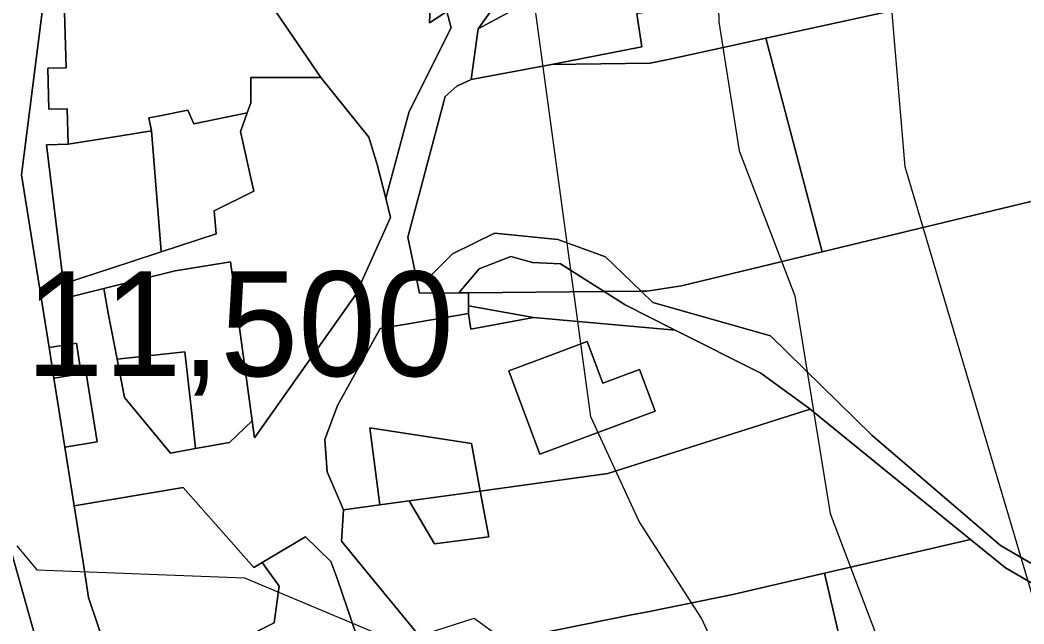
# Model space of a CAD drawing. Extents: x -510989 to -501240, y -1184665 to -1176098.
# Drawn here: x -509476.7 to -509352, y -1179344.7 to -1179269.8 of the extents above; entities that cross this region are included whole.
import ezdxf

# ---------------------------------------------------------------- set-up
doc = ezdxf.new("R2010")
doc.units = 0
for name, color, linetype in [('ostatni_plocha_x_jina_plocha', 7, 'Continuous'), ('ostatni_plocha_x_ostatni_komunikace', 7, 'Continuous'), ('ostatni_plocha_x_silnice', 7, 'Continuous'), ('trasovani_toku', 7, 'Continuous'), ('vodni_plocha_x_vodni_tok_v_koryte_umelem', 7, 'Continuous'), ('vrstevnice_01', 7, 'Continuous'), ('vrstevnice_02', 7, 'Continuous'), ('zahrada', 7, 'Continuous'), ('zastavena_plocha_a_nadvori', 7, 'Continuous')]:
    doc.layers.add(name, color=color, linetype=linetype)

msp = doc.modelspace()

# ---------------------------------------------------------------- linework, layer by layer
at = {"layer": 'ostatni_plocha_x_jina_plocha'}
for points in [[(-509464.16, -1179284.13), (-509460.38, -1179283.53), (-509459.24, -1179297.47), (-509459.15, -1179298.54), (-509463.18, -1179299.86), (-509471.31, -1179302.52), (-509473.42, -1179285.24), (-509470.73, -1179285.16)], [(-509417.8, -1179296.22), (-509409.91, -1179297.01), (-509404.02, -1179299.15), (-509399.56, -1179303.43), (-509404.18, -1179303.47), (-509409.6, -1179300.04), (-509413.08, -1179299.86), (-509415.76, -1179299.1), (-509419.7, -1179300.66), (-509422.21, -1179303.64), (-509427.09, -1179303.68), (-509427.64, -1179301.04), (-509425.77, -1179301.55), (-509422.99, -1179298.77)], [(-509413.08, -1179299.86), (-509409.6, -1179300.04), (-509404.18, -1179303.47), (-509421.02, -1179303.63), (-509422.21, -1179303.64), (-509419.7, -1179300.66), (-509415.76, -1179299.1)], [(-509421.02, -1179305.22), (-509412.92, -1179306.7), (-509420.7, -1179308.11), (-509421.02, -1179306.17)], [(-509441.23, -1179333.91), (-509438.12, -1179336.98), (-509437.37, -1179338.94), (-509437.27, -1179339.19), (-509433.08, -1179351.44), (-509432.31, -1179353.68), (-509431.68, -1179355.54), (-509441.32, -1179357.54), (-509445.09, -1179351.54), (-509460.17, -1179357.72), (-509461.83, -1179358.4), (-509464.4, -1179352.7), (-509462.51, -1179351.99), (-509457.59, -1179350.14), (-509457.34, -1179350.75), (-509445.13, -1179344.58), (-509444.52, -1179340.01), (-509446.64, -1179337.09)]]:
    msp.add_lwpolyline(points, close=True, dxfattribs=at)
at = {"layer": 'ostatni_plocha_x_ostatni_komunikace'}
for points in [[(-509411.18, -1179258.75), (-509419.79, -1179270.86), (-509420.67, -1179277.15), (-509422.44, -1179277.98), (-509423.92, -1179279.26), (-509428.54, -1179296.73), (-509427.64, -1179301.04), (-509427.09, -1179303.68), (-509422.21, -1179303.64), (-509421.02, -1179303.63), (-509421.02, -1179305.22), (-509421.02, -1179306.17), (-509428.75, -1179307.49), (-509431.99, -1179308.05), (-509437.26, -1179317.61), (-509438.83, -1179321.83), (-509438.57, -1179325.85), (-509436.55, -1179330.55), (-509436.76, -1179334.42), (-509425.22, -1179348.51)], [(-509433.08, -1179351.44), (-509437.27, -1179339.19), (-509437.37, -1179338.94), (-509438.12, -1179336.98), (-509441.23, -1179333.91), (-509446.64, -1179337.09), (-509447.67, -1179337.7), (-509456.44, -1179327.77), (-509469.98, -1179330.04), (-509471.13, -1179322.77), (-509467.12, -1179322.13), (-509468.48, -1179313.59), (-509469.09, -1179313.69), (-509469.7, -1179309.88), (-509473.09, -1179310.42), (-509476.5, -1179288.97), (-509473.77, -1179267.46)], [(-509471.2, -1179267.38), (-509470.96, -1179275.69), (-509473.25, -1179275.76), (-509473.11, -1179280.83), (-509470.85, -1179280.77), (-509470.73, -1179285.16), (-509473.42, -1179285.24), (-509471.31, -1179302.52), (-509471.1, -1179304.28), (-509466.3, -1179303.1), (-509465.73, -1179306.13), (-509464.64, -1179311.87), (-509463.74, -1179316.63), (-509458, -1179323.52), (-509454.89, -1179322.95), (-509450.69, -1179322.18), (-509447.86, -1179319.52), (-509447.57, -1179321.6), (-509435.01, -1179303.81), (-509430.68, -1179294.27), (-509431.29, -1179291.86), (-509428.36, -1179281.12), (-509423.18, -1179270.75), (-509423.69, -1179268.71)]]:
    msp.add_lwpolyline(points, dxfattribs=at)
for points in [[(-509421.02, -1179303.63), (-509404.18, -1179303.47), (-509401.56, -1179305.12), (-509395.33, -1179308.26), (-509412.92, -1179306.7), (-509421.02, -1179305.22)], [(-509404.18, -1179303.47), (-509399.56, -1179303.43), (-509398.12, -1179304.81), (-509383.51, -1179308.94), (-509370.93, -1179321.28), (-509354.95, -1179334.98), (-509342.8, -1179342.04), (-509337.05, -1179345.38), (-509331.95, -1179348.35), (-509320.81, -1179354.82), (-509317.29, -1179356.87), (-509241.64, -1179326.46), (-509239.5, -1179329.43), (-509317.63, -1179359.01), (-509320.57, -1179357.31), (-509338.08, -1179347.17), (-509354.32, -1179337.76), (-509358.69, -1179334.22), (-509369.88, -1179325.14), (-509378.6, -1179318.06), (-509378.65, -1179318.01), (-509384.73, -1179313.61), (-509395.33, -1179308.26), (-509401.56, -1179305.12)], [(-509468.48, -1179313.59), (-509467.12, -1179322.13), (-509471.13, -1179322.77), (-509472.49, -1179314.22), (-509469.09, -1179313.69)]]:
    msp.add_lwpolyline(points, close=True, dxfattribs=at)
at = {"layer": 'ostatni_plocha_x_silnice'}
for points in [[(-509329.98, -1179468.83), (-509361.37, -1179470.48), (-509373.99, -1179472.08), (-509386.36, -1179473.64), (-509397.11, -1179474.11), (-509399.89, -1179473.61), (-509403.38, -1179471.44), (-509408.18, -1179467.61), (-509412.66, -1179462.78), (-509416.51, -1179456.29), (-509420.63, -1179445.73), (-509429.98, -1179445.62), (-509428.83, -1179435.22), (-509437.38, -1179424.25), (-509441.38, -1179419.12), (-509449.04, -1179402.89), (-509471.87, -1179354.54), (-509473.41, -1179351.29), (-509477.69, -1179335.99), (-509482.35, -1179296.15), (-509482.92, -1179277.66), (-509479.98, -1179265.52)], [(-509473.77, -1179267.46), (-509476.5, -1179288.97), (-509473.09, -1179310.42), (-509472.49, -1179314.22), (-509471.13, -1179322.77), (-509469.98, -1179330.04), (-509468.87, -1179337.05), (-509468.17, -1179341.43), (-509465.91, -1179348.18)]]:
    msp.add_lwpolyline(points, dxfattribs=at)
at = {"layer": 'vodni_plocha_x_vodni_tok_v_koryte_umelem'}
msp.add_lwpolyline([(-509479.98, -1179265.52), (-509482.92, -1179277.66), (-509482.35, -1179296.15), (-509477.69, -1179335.99), (-509473.41, -1179351.29), (-509471.87, -1179354.54), (-509449.04, -1179402.89), (-509450.72, -1179410.72), (-509453.72, -1179414.85), (-509467.25, -1179430.85), (-509477.9, -1179443.47), (-509481.95, -1179450.97), (-509488.7, -1179463.48), (-509497.03, -1179487.87)], dxfattribs=at)
at = {"layer": 'vrstevnice_01'}
for points in [[(-509307, -1179486), (-509271.81, -1179461), (-509274.69, -1179454), (-509228.41, -1179424), (-509221.5, -1179416), (-509200.19, -1179412), (-509174.81, -1179410), (-509168.69, -1179408), (-509164.19, -1179402), (-509164.19, -1179396), (-509167.09, -1179390), (-509176.31, -1179381), (-509192.09, -1179371), (-509207, -1179367), (-509284.69, -1179369), (-509300.91, -1179376), (-509313.31, -1179379), (-509322.41, -1179378), (-509333.81, -1179372), (-509346.31, -1179357), (-509366.81, -1179288), (-509369, -1179262)], [(-509367.59, -1179478), (-509365, -1179475), (-509364.31, -1179466), (-509361.59, -1179464), (-509342.91, -1179459), (-509330.09, -1179455), (-509323.69, -1179451), (-509318.69, -1179446), (-509317.69, -1179443), (-509318.5, -1179440), (-509320.91, -1179437), (-509332.19, -1179434), (-509346.31, -1179426), (-509352.81, -1179422), (-509367.09, -1179407), (-509376.31, -1179394), (-509380.81, -1179383), (-509386.59, -1179356), (-509392.09, -1179344), (-509399.81, -1179332), (-509405.81, -1179319), (-509413.31, -1179264)]]:
    msp.add_lwpolyline(points, dxfattribs=at)
at = {"layer": 'vrstevnice_02'}
for points in [[(-509390.5, -1179246), (-509389.91, -1179270), (-509387.41, -1179286), (-509380.5, -1179304), (-509376.09, -1179331), (-509359.41, -1179375), (-509352, -1179386), (-509338.81, -1179399), (-509325, -1179407), (-509310.19, -1179409), (-509302.69, -1179408), (-509288.19, -1179403), (-509268.5, -1179394), (-509253.69, -1179392), (-509242.91, -1179394), (-509234.5, -1179399), (-509233.5, -1179402), (-509234.19, -1179408), (-509239.41, -1179414), (-509271.81, -1179435), (-509290.41, -1179450), (-509314.5, -1179464), (-509314.91, -1179469), (-509344.81, -1179489)], [(-509477.09, -1179335), (-509474.59, -1179338), (-509448.81, -1179339), (-509429.69, -1179347), (-509420.31, -1179344), (-509417.59, -1179346), (-509410.5, -1179352), (-509404.59, -1179363), (-509404.31, -1179366), (-509400.5, -1179375), (-509397, -1179398), (-509397.19, -1179409), (-509401, -1179419), (-509403.5, -1179421), (-509409.69, -1179423), (-509416, -1179422), (-509423.59, -1179418), (-509427.69, -1179419), (-509433.59, -1179423), (-509435.59, -1179426), (-509423.69, -1179454), (-509420.41, -1179467), (-509420, -1179484)]]:
    msp.add_lwpolyline(points, dxfattribs=at)
at = {"layer": 'zahrada'}
for points in [[(-509412.19, -1179251.65), (-509412.19, -1179253.72), (-509420.51, -1179266.61), (-509423.69, -1179268.71), (-509425.84, -1179270.12), (-509425.71, -1179267.23), (-509425, -1179252.36), (-509417.66, -1179251.74)], [(-509347.44, -1179266.76), (-509330.63, -1179266.76), (-509325.57, -1179286.09), (-509343.47, -1179290.41), (-509349.99, -1179291.98), (-509377.1, -1179298.52), (-509384.09, -1179272), (-509361.83, -1179267.12), (-509354.63, -1179265.94)], [(-509403.41, -1179267.71), (-509398.65, -1179266.96), (-509398.37, -1179268.71), (-509400.11, -1179268.98), (-509399.47, -1179273.1), (-509410.72, -1179275.27), (-509420.67, -1179277.15), (-509419.79, -1179270.86), (-509415.5, -1179268.53), (-509409.39, -1179267.57), (-509409.23, -1179268.62)], [(-509377.1, -1179298.52), (-509349.99, -1179291.98), (-509326.75, -1179335.97), (-509342.8, -1179342.04), (-509354.95, -1179334.98), (-509370.93, -1179321.28), (-509383.51, -1179308.94), (-509398.12, -1179304.81), (-509399.56, -1179303.43), (-509398.88, -1179303.42), (-509394.58, -1179302.74)], [(-509464.64, -1179311.87), (-509456.23, -1179310.93), (-509455.38, -1179318.59), (-509454.89, -1179322.95), (-509458, -1179323.52), (-509463.74, -1179316.63)], [(-509433.26, -1179320.36), (-509420.65, -1179322.31), (-509419.55, -1179328.22), (-509428.37, -1179329.43), (-509432.02, -1179329.93)], [(-509428.37, -1179329.43), (-509419.55, -1179328.22), (-509418.49, -1179333.89), (-509425.25, -1179334.75)], [(-509358.69, -1179334.22), (-509354.32, -1179337.76), (-509338.08, -1179347.17), (-509359.41, -1179352.6), (-509362.23, -1179353.32), (-509369.98, -1179355.29), (-509372.72, -1179355.99), (-509376.79, -1179338.43), (-509366.9, -1179336.13)]]:
    msp.add_lwpolyline(points, close=True, dxfattribs=at)
at = {"layer": 'zastavena_plocha_a_nadvori'}
for points in [[(-509425, -1179252.36), (-509425.71, -1179267.23), (-509425.84, -1179270.12), (-509423.69, -1179268.71), (-509423.18, -1179270.75), (-509428.36, -1179281.12), (-509431.29, -1179291.86), (-509432.33, -1179287.71), (-509433.37, -1179284.31), (-509439.36, -1179276.92), (-509449.46, -1179262.09), (-509440.49, -1179264.73), (-509440.04, -1179259.87), (-509439.66, -1179255.84), (-509438.4, -1179255.78), (-509436.12, -1179255.67), (-509432.34, -1179255.49), (-509430.37, -1179255.44), (-509428.34, -1179255.38), (-509427.65, -1179255.36), (-509427.12, -1179252.54)], [(-509449.46, -1179262.09), (-509439.36, -1179276.92), (-509448.04, -1179276.92), (-509448.04, -1179280.06), (-509448.48, -1179281.28), (-509455.1, -1179282.64), (-509455.87, -1179280.97), (-509459.35, -1179281.65), (-509460.69, -1179281.91), (-509460.38, -1179283.53), (-509464.16, -1179284.13), (-509470.73, -1179285.16), (-509470.85, -1179280.77), (-509473.11, -1179280.83), (-509473.25, -1179275.76), (-509470.96, -1179275.69), (-509471.2, -1179267.38), (-509464.57, -1179267.19), (-509459.79, -1179267.05), (-509459.81, -1179266.15), (-509457.29, -1179266.07), (-509457.46, -1179260.17)], [(-509384.09, -1179272), (-509377.1, -1179298.52), (-509394.58, -1179302.74), (-509398.88, -1179303.42), (-509399.56, -1179303.43), (-509404.02, -1179299.15), (-509409.91, -1179297.01), (-509417.8, -1179296.22), (-509422.99, -1179298.77), (-509425.77, -1179301.55), (-509427.64, -1179301.04), (-509428.54, -1179296.73), (-509423.92, -1179279.26), (-509422.44, -1179277.98), (-509420.67, -1179277.15), (-509410.72, -1179275.27), (-509398.45, -1179275.14), (-509396.03, -1179274.61)], [(-509439.36, -1179276.92), (-509433.37, -1179284.31), (-509432.33, -1179287.71), (-509431.29, -1179291.86), (-509430.68, -1179294.27), (-509435.01, -1179303.81), (-509447.57, -1179321.6), (-509447.86, -1179319.52), (-509450.57, -1179299.78), (-509451.55, -1179299.94), (-509457.44, -1179300.91), (-509466.3, -1179303.1), (-509471.1, -1179304.28), (-509471.31, -1179302.52), (-509463.18, -1179299.86), (-509459.15, -1179298.54), (-509452.32, -1179296.3), (-509452.59, -1179293.45), (-509447.68, -1179290.99), (-509447.99, -1179289.57), (-509449.31, -1179283.62), (-509449.02, -1179282.8), (-509448.48, -1179281.28), (-509448.04, -1179280.06), (-509448.04, -1179276.92)], [(-509459.35, -1179281.65), (-509455.87, -1179280.97), (-509455.1, -1179282.64), (-509448.48, -1179281.28), (-509449.02, -1179282.8), (-509449.31, -1179283.62), (-509447.99, -1179289.57), (-509447.68, -1179290.99), (-509452.59, -1179293.45), (-509452.32, -1179296.3), (-509459.15, -1179298.54), (-509459.24, -1179297.47), (-509460.38, -1179283.53), (-509460.69, -1179281.91)], [(-509451.55, -1179299.94), (-509450.57, -1179299.78), (-509447.86, -1179319.52), (-509450.69, -1179322.18), (-509454.89, -1179322.95), (-509455.38, -1179318.59), (-509456.23, -1179310.93), (-509464.64, -1179311.87), (-509465.73, -1179306.13), (-509466.3, -1179303.1), (-509457.44, -1179300.91)], [(-509421.02, -1179306.17), (-509420.7, -1179308.11), (-509412.92, -1179306.7), (-509395.33, -1179308.26), (-509384.73, -1179313.61), (-509378.65, -1179318.01), (-509378.6, -1179318.06), (-509390.82, -1179321.94), (-509403.73, -1179326.04), (-509419.55, -1179328.22), (-509420.65, -1179322.31), (-509433.26, -1179320.36), (-509432.02, -1179329.93), (-509436.55, -1179330.55), (-509438.57, -1179325.85), (-509438.83, -1179321.83), (-509437.26, -1179317.61), (-509431.99, -1179308.05), (-509428.75, -1179307.49)], [(-509469.7, -1179309.88), (-509469.09, -1179313.69), (-509472.49, -1179314.22), (-509473.09, -1179310.42)], [(-509406.26, -1179309.68), (-509412.77, -1179312.1), (-509416, -1179313.31), (-509415.37, -1179315), (-509412.16, -1179323.63), (-509397.85, -1179318.31), (-509399.77, -1179313.15), (-509404.34, -1179314.85)], [(-509406.26, -1179309.68), (-509404.34, -1179314.85), (-509399.77, -1179313.15), (-509397.85, -1179318.31), (-509412.16, -1179323.63), (-509415.37, -1179315), (-509416, -1179313.31), (-509412.77, -1179312.1)], [(-509390.82, -1179321.94), (-509378.6, -1179318.06), (-509369.88, -1179325.14), (-509358.69, -1179334.22), (-509366.9, -1179336.13), (-509376.79, -1179338.43), (-509388.19, -1179341.07), (-509398.73, -1179343.19), (-509400.76, -1179343.6), (-509416.1, -1179346.68), (-509416.59, -1179346.78), (-509425.22, -1179348.51), (-509436.76, -1179334.42), (-509436.55, -1179330.55), (-509432.02, -1179329.93), (-509428.37, -1179329.43), (-509425.25, -1179334.75), (-509418.49, -1179333.89), (-509419.55, -1179328.22), (-509403.73, -1179326.04)], [(-509469.98, -1179330.04), (-509456.44, -1179327.77), (-509447.67, -1179337.7), (-509446.64, -1179337.09), (-509444.52, -1179340.01), (-509445.13, -1179344.58), (-509457.34, -1179350.75), (-509457.59, -1179350.14), (-509458.74, -1179347.28), (-509465.86, -1179348.33), (-509465.91, -1179348.18), (-509468.17, -1179341.43), (-509468.87, -1179337.05)], [(-509376.79, -1179338.43), (-509372.72, -1179355.99), (-509389.79, -1179360.33), (-509394.68, -1179361.4), (-509400.28, -1179362.62), (-509416.29, -1179366.11), (-509417.12, -1179362.43), (-509421.72, -1179354.52), (-509415.14, -1179353.43), (-509416.59, -1179346.78), (-509416.1, -1179346.68), (-509400.76, -1179343.6), (-509398.73, -1179343.19), (-509388.19, -1179341.07)]]:
    msp.add_lwpolyline(points, close=True, dxfattribs=at)
for points in [[(-509415.5, -1179268.53), (-509419.79, -1179270.86), (-509411.18, -1179258.75)], [(-509361.83, -1179267.12), (-509384.09, -1179272), (-509396.03, -1179274.61), (-509398.45, -1179275.14), (-509410.72, -1179275.27), (-509399.47, -1179273.1), (-509400.11, -1179268.98)]]:
    msp.add_lwpolyline(points, dxfattribs=at)

# ---------------------------------------------------------------- texts
at = {"layer": 'trasovani_toku'}
msp.add_text('11,500', height=13, dxfattribs=at).set_placement((-509475.99, -1179313.96))

doc.saveas('drawing.dxf')
